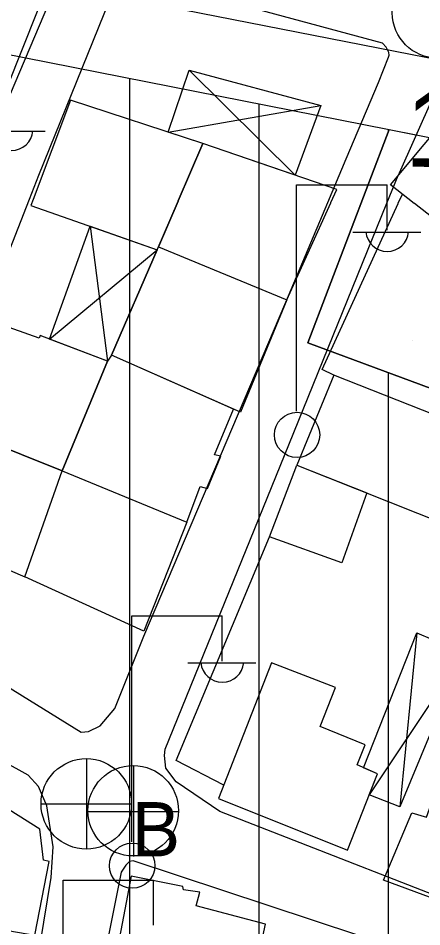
# Model space of a CAD drawing. Extents: x 417997 to 421451, y 4451742 to 4455216.
# Drawn here: x 419206.8 to 419238, y 4452992.2 to 4453062.5 of the extents above; entities that cross this region are included whole.
import ezdxf

# ---------------------------------------------------------------- set-up
doc = ezdxf.new("R2010")
doc.units = 0
for name, color, linetype in [('ADA', 7, 'Continuous'), ('ADAKENARI', 7, 'Continuous'), ('B_Imalat', 7, 'Continuous'), ('B_Mesken', 7, 'Continuous'), ('B_Sundurma', 7, 'Continuous'), ('Default', 7, 'Continuous'), ('KALDIRIM', 7, 'Continuous'), ('PL_AYA_PARK_DINLENME', 7, 'Continuous'), ('PL_KON_MEV_350', 7, 'Continuous'), ('S_Elektrik_Diregi', 7, 'Continuous'), ('S_Rogar_Kapagi', 7, 'Continuous'), ('S_Rogar_Kapagi_Buski', 7, 'Continuous'), ('Sinir_Duvar_tek_tarafa_ait', 7, 'Continuous'), ('Sinir_Tel_bir_taraf', 7, 'Continuous'), ('TR_ORTAYOGUNKONUT', 7, 'Continuous'), ('TR_PARKALANI', 7, 'Continuous'), ('Y_Yol_Kotu', 7, 'Continuous'), ('Yol_Sose', 7, 'Continuous')]:
    doc.layers.add(name, color=color, linetype=linetype)

# ---------------------------------------------------------------- blocks, each defined once
blk = doc.blocks.new('POINT_DISPLAY')
at = {"layer": 'Default'}
blk.add_line((0, 0), (0, 0), dxfattribs=at)

msp = doc.modelspace()

# ---------------------------------------------------------------- linework, layer by layer
at = {"layer": 'ADA'}
for p, q in [((419235.442, 4453053.881), (419229.153, 4453037.371)), ((419235.442, 4453053.881), (419229.153, 4453037.371)), ((419229.153, 4453037.371), (419259.796, 4453026.004)), ((419229.153, 4453037.371), (419259.796, 4453026.004))]:
    msp.add_line(p, q, dxfattribs=at)
at = {"layer": 'ADAKENARI'}
for p, q in [((419205.392, 4453059.806), (419235.442, 4453053.881)), ((419205.392, 4453059.806), (419235.442, 4453053.881)), ((419235.442, 4453053.881), (419248.992, 4453051.209)), ((419235.442, 4453053.881), (419248.992, 4453051.209))]:
    msp.add_line(p, q, dxfattribs=at)
at = {"layer": 'B_Imalat'}
msp.add_lwpolyline([(419250.504, 4453048.012), (419256.255, 4453043.401), (419252.907, 4453035.988), (419237.388, 4453048.152), (419237.38, 4453048.158), (419235.532, 4453049.606), (419240.744, 4453055.836), (419250.494, 4453048.019)], close=True, dxfattribs=at)
at = {"layer": 'B_Mesken'}
for points in [[(419219.123, 4453048.351), (419221.031, 4453052.803), (419210.81, 4453056.15), (419207.924, 4453048.469), (419207.923, 4453048.466), (419207.748, 4453048.001), (419217.501, 4453044.567), (419219.121, 4453048.347)], [(419230.928, 4453048.226), (419231.389, 4453049.244), (419221.031, 4453052.803), (419219.123, 4453048.351), (419219.121, 4453048.347), (419217.604, 4453044.807), (419227.528, 4453040.714), (419230.926, 4453048.221)], [(419213.981, 4453036.432), (419217.501, 4453044.567), (419217.604, 4453044.807), (419227.528, 4453040.714), (419223.959, 4453032.006)], [(419204.081, 4453039.253), (419200.832, 4453031.214), (419210.16, 4453027.488), (419213.667, 4453035.954), (419208.464, 4453037.943), (419208.376, 4453037.728)], [(419219.799, 4453023.507), (419220.839, 4453026.27), (419221.404, 4453026.116), (419222.436, 4453028.607), (419221.95, 4453028.705), (419223.419, 4453032.245), (419213.981, 4453036.432), (419213.667, 4453035.954), (419210.16, 4453027.488)], [(419228.307, 4453027.919), (419240.024, 4453023.258), (419242.898, 4453030.225), (419231.163, 4453034.887)], [(419210.16, 4453027.488), (419200.832, 4453031.214), (419198.369, 4453023.121), (419207.279, 4453019.272)], [(419233.707, 4453025.771), (419231.772, 4453020.368), (419226.2, 4453022.383), (419228.307, 4453027.919)], [(419219.799, 4453023.507), (419216.482, 4453015.062), (419207.279, 4453019.272), (419210.16, 4453027.488)], [(419222.256, 4453002.117), (419232.208, 4452998.134), (419234.54, 4453004.044), (419232.96, 4453004.725), (419233.574, 4453006.272), (419230.1, 4453007.688), (419231.293, 4453010.712), (419226.343, 4453012.617)], [(419196.119, 4452993.611), (419208.065, 4452991.562), (419209.158, 4452997.245), (419208.725, 4452997.349), (419208.439, 4452999.759), (419205.068, 4453001.862), (419202.368, 4453002.629), (419202.457, 4453003.322), (419198.511, 4453004.508)], [(419244.921, 4453000.762), (419247.925, 4452999.523), (419244.698, 4452992.235), (419235.002, 4452995.813), (419237.183, 4453001.015), (419238.328, 4453000.693), (419239.15, 4453002.989)], [(419213.126, 4452983.638), (419223.601, 4452981.828), (419225.878, 4452992.396), (419220.512, 4452993.831), (419220.794, 4452994.874), (419219.543, 4452995.068), (419219.492, 4452995.329), (419215.496, 4452996.118)]]:
    msp.add_lwpolyline(points, close=True, dxfattribs=at)
at = {"layer": 'B_Sundurma'}
for p, q in [((419219.976, 4453058.479), (419228.163, 4453050.353)), ((419218.364, 4453053.676), (419230.148, 4453055.741)), ((419212.319, 4453046.391), (419213.667, 4453035.954)), ((419209.182, 4453037.668), (419217.501, 4453044.567)), ((419237.573, 4453014.939), (419236.256, 4453001.472)), ((419241.208, 4453013.399), (419233.893, 4453002.405))]:
    msp.add_line(p, q, dxfattribs=at)
for points in [[(419218.364, 4453053.676), (419219.976, 4453058.479), (419230.148, 4453055.741), (419228.163, 4453050.353), (419221.031, 4453052.803)], [(419209.182, 4453037.668), (419212.319, 4453046.391), (419217.501, 4453044.567), (419213.981, 4453036.432), (419213.667, 4453035.954)], [(419233.462, 4453004.509), (419237.573, 4453014.939), (419241.208, 4453013.399), (419236.256, 4453001.472), (419233.893, 4453002.405), (419234.54, 4453004.044)]]:
    msp.add_lwpolyline(points, close=True, dxfattribs=at)
at = {"layer": 'KALDIRIM'}
msp.add_line((419250.152, 4453057.095), (419205.501, 4453065.9), dxfattribs=at)
msp.add_line((419250.152, 4453057.095), (419205.501, 4453065.9), dxfattribs=at)
at = {"layer": 'PL_AYA_PARK_DINLENME'}
msp.add_lwpolyline([(419296.653, 4453034.642), (419268.199, 4453043.302), (419259.796, 4453026.004), (419229.153, 4453037.371), (419235.442, 4453053.881), (419248.992, 4453051.209), (419253.363, 4453050.408), (419257.754, 4453049.725), (419262.162, 4453049.161), (419266.583, 4453048.715), (419271.015, 4453048.389), (419275.454, 4453048.182), (419279.898, 4453048.095), (419284.341, 4453048.127), (419300.841, 4453048.471)], close=True, dxfattribs=at)
msp.add_lwpolyline([(419296.653, 4453034.642), (419268.199, 4453043.302), (419259.796, 4453026.004), (419229.153, 4453037.371), (419235.442, 4453053.881), (419248.992, 4453051.209), (419253.363, 4453050.408), (419257.754, 4453049.725), (419262.162, 4453049.161), (419266.583, 4453048.715), (419271.015, 4453048.389), (419275.454, 4453048.182), (419279.898, 4453048.095), (419284.341, 4453048.127), (419300.841, 4453048.471)], close=True, dxfattribs=at)
at = {"layer": 'PL_KON_MEV_350'}
msp.add_lwpolyline([(419135.391, 4452787.233), (419139.641, 4452947.996), (419166.334, 4452946.426), (419187.355, 4453014.338), (419163.538, 4453023.756), (419163.539, 4453023.756), (419189.133, 4453054.097), (419205.392, 4453059.806), (419235.442, 4453053.881), (419229.153, 4453037.371), (419259.796, 4453026.004), (419268.199, 4453043.302), (419296.653, 4453034.642), (419293.317, 4453023.624), (419257.841, 4452906.471), (419231.013, 4452817.876)], dxfattribs=at)
at = {"layer": 'S_Elektrik_Diregi'}
for p, q in [((419203.596, 4453053.762), (419208.846, 4453053.762)), ((419228.287, 4453032.092), (419228.287, 4453049.592)), ((419228.287, 4453049.592), (419235.287, 4453049.592)), ((419235.287, 4453046.092), (419235.287, 4453049.592)), ((419232.627, 4453045.952), (419237.877, 4453045.952)), ((419215.541, 4452998.765), (419215.541, 4453016.265)), ((419215.541, 4453016.265), (419222.541, 4453016.265)), ((419222.541, 4453012.765), (419222.541, 4453016.265)), ((419219.881, 4453012.625), (419225.131, 4453012.625)), ((419210.234, 4452978.322), (419210.234, 4452995.822)), ((419210.234, 4452995.822), (419217.234, 4452995.822)), ((419217.234, 4452992.322), (419217.234, 4452995.822))]:
    msp.add_line(p, q, dxfattribs=at)
for centre in [(419228.323, 4453030.257), (419215.577, 4452996.93)]:
    msp.add_circle(centre, 1.75, dxfattribs=at)
for centre in [(419206.257, 4453053.915), (419235.288, 4453046.105), (419222.542, 4453012.778)]:
    msp.add_arc(centre, 1.658, 184.83843, 355.14641, dxfattribs=at)
at = {"layer": 'S_Rogar_Kapagi'}
for p, q in [((419215.712, 4452997.653), (419215.712, 4453004.653)), ((419212.142, 4453001.118), (419219.142, 4453001.118))]:
    msp.add_line(p, q, dxfattribs=at)
for centre in [(419239.182, 4453062.903), (419215.659, 4453001.182)]:
    msp.add_circle(centre, 3.5, dxfattribs=at)
at = {"layer": 'S_Rogar_Kapagi_Buski'}
for p, q in [((419212.034, 4453005.214), (419212.034, 4452998.214)), ((419208.534, 4453001.714), (419215.534, 4453001.714))]:
    msp.add_line(p, q, dxfattribs=at)
msp.add_circle((419212.034, 4453001.714), 3.5, dxfattribs=at)
at = {"layer": 'Sinir_Duvar_tek_tarafa_ait'}
msp.add_lwpolyline([(419198.178, 4453067.269), (419209.186, 4453066.237), (419209.401, 4453065.942), (419205.912, 4453057.182)], dxfattribs=at)
at = {"layer": 'Sinir_Tel_bir_taraf'}
for points in [[(419236.131, 4453048.171), (419236.456, 4453048.882)], [(419231.163, 4453034.887), (419230.258, 4453035.325), (419236.128, 4453048.165)], [(419236.128, 4453048.165), (419236.131, 4453048.171)], [(419222.666, 4453003.17), (419218.974, 4453005.078), (419226.2, 4453022.383)]]:
    msp.add_lwpolyline(points, dxfattribs=at)
at = {"layer": 'TR_ORTAYOGUNKONUT'}
for p, q in [((419215.391, 4452734.55), (419215.391, 4453057.834)), ((419215.391, 4452734.55), (419215.391, 4453057.834)), ((419225.391, 4452730.619), (419225.391, 4453055.862)), ((419225.391, 4452730.619), (419225.391, 4453055.862)), ((419235.391, 4453053.746), (419235.391, 4453053.891)), ((419235.391, 4453053.746), (419235.391, 4453053.891)), ((419235.391, 4452832.333), (419235.391, 4453035.057)), ((419235.391, 4452832.333), (419235.391, 4453035.057))]:
    msp.add_line(p, q, dxfattribs=at)
at = {"layer": 'Yol_Sose'}
for points in [[(419204.355, 4453052.381), (419210.209, 4453066.22), (419210.394, 4453066.641), (419210.4, 4453066.717), (419210.378, 4453066.977), (419210.365, 4453066.992), (419210.271, 4453067.131), (419210.237, 4453067.14), (419201.822, 4453068.354)], [(419232.127, 4453051.604), (419234.618, 4453057.529), (419235.396, 4453059.482), (419235.428, 4453059.626), (419235.402, 4453059.838), (419235.368, 4453059.945), (419235.32, 4453060.053), (419235.202, 4453060.249), (419234.933, 4453060.568), (419214.934, 4453065.984), (419214.802, 4453065.993), (419214.659, 4453065.947), (419208.331, 4453050.332)], [(419236.122, 4453050.285), (419238.861, 4453056.43), (419238.878, 4453056.478), (419238.909, 4453056.511), (419239.241, 4453057.208), (419239.35, 4453057.25), (419244.333, 4453053.645)], [(419230.707, 4453048.228), (419232.127, 4453051.604)], [(419208.331, 4453050.332), (419207.604, 4453048.472)], [(419235.269, 4453048.18), (419236.138, 4453050.324)], [(419207.603, 4453048.47), (419197.223, 4453021.922), (419195.499, 4453017.768), (419195.55, 4453017.524), (419195.828, 4453017.104), (419196.525, 4453016.632), (419211.645, 4453007.266), (419212.203, 4453007.3), (419213.112, 4453007.753), (419214.234, 4453009.095), (419216.469, 4453014.68), (419227.464, 4453040.523), (419230.704, 4453048.223)], [(419207.604, 4453048.472), (419207.603, 4453048.47)], [(419250.123, 4453003.521), (419246.023, 4452992.746), (419245.83, 4452992.415), (419245.341, 4452992.241), (419245.201, 4452992.206), (419222.345, 4453001.11), (419218.969, 4453003.419), (419218.17, 4453004.485), (419218.069, 4453005.462), (419218.123, 4453005.95), (419227.693, 4453029.496), (419235.266, 4453048.175)], [(419230.704, 4453048.223), (419230.707, 4453048.228)], [(419235.266, 4453048.175), (419235.269, 4453048.18)], [(419207.897, 4452987.391), (419209.322, 4452996.028), (419209.469, 4452998.384), (419208.974, 4453001.561), (419208.333, 4453003.046), (419207.534, 4453003.937), (419190.136, 4453013.585), (419189.822, 4453013.603), (419189.455, 4453013.376), (419188.999, 4453012.696), (419186.775, 4453004.776), (419182.405, 4452986.458)]]:
    msp.add_lwpolyline(points, dxfattribs=at)
msp.add_lwpolyline([(419196.793, 4452893.18), (419207.512, 4452885.299), (419208.555, 4452884.704), (419215.342, 4452883.121), (419215.778, 4452883.26), (419216.25, 4452883.816), (419216.478, 4452884.304), (419219.971, 4452897.712), (419233.491, 4452946.001), (419244.389, 4452986.159), (419244.427, 4452986.962), (419244.237, 4452987.468), (419243.523, 4452988.063), (419215.658, 4452997.31), (419215.378, 4452997.258), (419215.081, 4452996.962), (419214.73, 4452996.421), (419209.213, 4452968.823), (419202.269, 4452930.912), (419196.086, 4452894.858), (419196.102, 4452894.492), (419196.154, 4452894.283), (419196.379, 4452893.899)], close=True, dxfattribs=at)

# ---------------------------------------------------------------- block references
at = {"layer": 'TR_PARKALANI', "xscale": 0.1, "yscale": 0.10000000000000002}
msp.add_blockref('POINT_DISPLAY', (419237.264, 4453037.588), dxfattribs=at)
msp.add_blockref('POINT_DISPLAY', (419237.264, 4453037.588), dxfattribs=at)

# ---------------------------------------------------------------- texts
at = {"layer": 'S_Rogar_Kapagi_Buski'}
msp.add_text('B', height=4.2, dxfattribs=at).set_placement((419215.534, 4452997.65))
at = {"layer": 'Y_Yol_Kotu'}
msp.add_text('108.74 ', height=6, rotation=358.87031, dxfattribs=at).set_placement((419236.63, 4453051.023))

doc.saveas('drawing.dxf')
